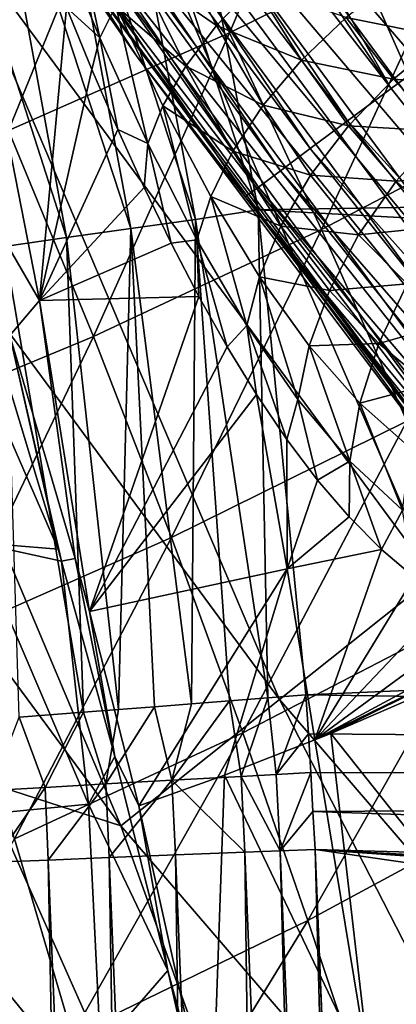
# Model space of a CAD drawing. Header units: metres. Extents: x -104 to 104, y -68 to 90.
# Tile 475 of 656: x -19.818 to -18.989, y 28.293 to 30.459. Entities that reach past the tile are written whole.
import ezdxf

# ---------------------------------------------------------------- set-up
doc = ezdxf.new("R2010")
doc.units = ezdxf.units.M
doc.layers.add('solid_FIT-BATH-153_SW0002', color=7, linetype='CONTINUOUS')

msp = doc.modelspace()

# ---------------------------------------------------------------- linework, layer by layer
at = {"layer": 'solid_FIT-BATH-153_SW0002'}
for points in [[(-19.918344, 31.90177, 8.405631), (-18.89226, 30.386625, 8.405632), (-19.794971, 31.978165, 8.345485)], [(-18.89226, 30.386625, 8.405632), (-18.77523, 30.472424, 8.345486), (-19.794971, 31.978165, 8.345485)], [(-19.559021, 30.377449, 9.296535), (-20.574167, 31.928558, 9.296534), (-19.827871, 30.763479, 12.550632)], [(-20.370541, 31.618406, 9.141334), (-20.574167, 31.928558, 9.296534), (-19.559021, 30.377449, 9.296535)], [(-20.03204, 31.831034, 8.487758), (-19.000095, 30.307243, 8.487759), (-19.918344, 31.90177, 8.405631)], [(-19.000095, 30.307243, 8.487759), (-18.89226, 30.386625, 8.405632), (-19.918344, 31.90177, 8.405631)], [(-20.133301, 31.767786, 8.58984), (-19.000095, 30.307243, 8.487759), (-20.03204, 31.831034, 8.487758)], [(-20.21966, 31.713634, 8.709358), (-19.096128, 30.236309, 8.589841), (-20.133301, 31.767786, 8.58984)], [(-20.133301, 31.767786, 8.58984), (-19.096128, 30.236309, 8.589841), (-19.000095, 30.307243, 8.487759)], [(-20.289019, 31.669966, 8.843363), (-19.17802, 30.175613, 8.709358), (-20.21966, 31.713634, 8.709358)], [(-20.21966, 31.713634, 8.709358), (-19.17802, 30.175613, 8.709358), (-19.096128, 30.236309, 8.589841)], [(-20.339716, 31.637938, 8.988549), (-19.243786, 30.126699, 8.843364), (-20.289019, 31.669966, 8.843363)], [(-20.289019, 31.669966, 8.843363), (-19.243786, 30.126699, 8.843364), (-19.17802, 30.175613, 8.709358)], [(-20.370541, 31.618406, 9.141334), (-19.291851, 30.090843, 8.988549), (-20.339716, 31.637938, 8.988549)], [(-20.370541, 31.618406, 9.141334), (-19.559021, 30.377449, 9.296535), (-19.321074, 30.068989, 9.141335)], [(-20.370541, 31.618406, 9.141334), (-19.321074, 30.068989, 9.141335), (-19.291851, 30.090843, 8.988549)], [(-20.339716, 31.637938, 8.988549), (-19.291851, 30.090843, 8.988549), (-19.243786, 30.126699, 8.843364)], [(-18.803436, 31.556328, 13.730782), (-17.798231, 30.189171, 13.722974), (-19.267572, 31.160988, 13.500312)], [(-19.015694, 31.340967, 17.022587), (-17.995466, 29.957674, 17.014284), (-18.741367, 31.526608, 17.317909)], [(-19.315971, 31.137434, 16.765635), (-18.279404, 29.732422, 16.757294), (-19.015694, 31.340967, 17.022587)], [(-18.279404, 29.732422, 16.757294), (-17.995466, 29.957674, 17.014284), (-19.015694, 31.340967, 17.022587)], [(-19.370306, 31.066263, 13.442765), (-19.267572, 31.160988, 13.500312), (-18.235455, 29.761147, 13.490964)], [(-17.798231, 30.189171, 13.722974), (-18.235455, 29.761147, 13.490964), (-19.267572, 31.160988, 13.500312)], [(-19.638731, 30.918362, 16.549681), (-18.584595, 29.489998, 16.541248), (-19.315971, 31.137434, 16.765635)], [(-18.584595, 29.489998, 16.541248), (-18.279404, 29.732422, 16.757294), (-19.315971, 31.137434, 16.765635)], [(-19.628767, 31.072577, 1.287126), (-19.494747, 31.102777, 1.296502), (-19.293043, 30.040548, 1.296502)], [(-19.355539, 30.430227, -12.208267), (-19.574699, 30.872225, -12.237962), (-19.065872, 31.108664, -12.978014)], [(-9.519899, 30.201454, 1.296502), (-19.293043, 30.040548, 1.296502), (-19.494747, 31.102777, 1.296502)], [(-10.679956, 31.059551, 1.296502), (-9.519899, 30.201454, 1.296502), (-19.494747, 31.102777, 1.296502)], [(-18.832561, 30.688869, -12.955049), (-19.355539, 30.430227, -12.208267), (-19.065872, 31.108664, -12.978014)], [(-19.628767, 31.072577, 1.287126), (-19.430407, 30.019777, 1.286782), (-19.766575, 31.040852, 1.257059)], [(-19.628767, 31.072577, 1.287126), (-19.293043, 30.040548, 1.296502), (-19.430407, 30.019777, 1.286782)], [(-19.480169, 30.991669, 13.362107), (-19.370306, 31.066263, 13.442765), (-18.335825, 29.66519, 13.433459)], [(-18.335825, 29.66519, 13.433459), (-19.370306, 31.066263, 13.442765), (-18.235455, 29.761147, 13.490964)], [(-19.766575, 31.040852, 1.257059), (-19.572847, 29.999702, 1.255628), (-19.904064, 31.00909, 1.204397)], [(-19.766575, 31.040852, 1.257059), (-19.430407, 30.019777, 1.286782), (-19.572847, 29.999702, 1.255628)], [(-19.904064, 31.00909, 1.204397), (-19.714983, 29.979599, 1.200986), (-20.036057, 30.978479, 1.128549)], [(-19.904064, 31.00909, 1.204397), (-19.572847, 29.999702, 1.255628), (-19.714983, 29.979599, 1.200986)], [(-19.58086, 30.923668, 13.258877), (-19.480169, 30.991669, 13.362107), (-18.439926, 29.582689, 13.352803)], [(-18.439926, 29.582689, 13.352803), (-19.480169, 30.991669, 13.362107), (-18.335825, 29.66519, 13.433459)], [(-20.036057, 30.978479, 1.128549), (-19.714983, 29.979599, 1.200986), (-19.851217, 29.960249, 1.122207)], [(-19.980505, 30.686106, 16.37735), (-18.907764, 29.232998, 16.368776), (-19.638731, 30.918362, 16.549681)], [(-19.667944, 30.86521, 13.136156), (-19.58086, 30.923668, 13.258877), (-18.535328, 29.507437, 13.249574)], [(-18.907764, 29.232998, 16.368776), (-18.584595, 29.489998, 16.541248), (-19.638731, 30.918362, 16.549681)], [(-18.535328, 29.507437, 13.249574), (-19.58086, 30.923668, 13.258877), (-18.439926, 29.582689, 13.352803)], [(-19.842024, 30.215445, -11.437953), (-20.046759, 30.677683, -11.47532), (-19.574699, 30.872225, -12.237962)], [(-19.355539, 30.430227, -12.208267), (-19.842024, 30.215445, -11.437953), (-19.574699, 30.872225, -12.237962)], [(-19.737513, 30.818863, 12.99806), (-19.667944, 30.86521, 13.136156), (-18.617834, 29.442698, 13.126854)], [(-18.617834, 29.442698, 13.126854), (-19.667944, 30.86521, 13.136156), (-18.535328, 29.507437, 13.249574)], [(-19.7875, 30.785917, 12.850327), (-19.737513, 30.818863, 12.99806), (-18.683746, 29.391325, 12.988759)], [(-18.683746, 29.391325, 12.988759), (-19.737513, 30.818863, 12.99806), (-18.617834, 29.442698, 13.126854)], [(-19.816826, 30.766994, 12.698982), (-19.7875, 30.785917, 12.850327), (-18.731108, 29.35475, 12.841025)], [(-18.731108, 29.35475, 12.841025), (-19.7875, 30.785917, 12.850327), (-18.683746, 29.391325, 12.988759)], [(-19.827871, 30.763479, 12.550632), (-19.816826, 30.766994, 12.698982), (-18.758896, 29.333675, 12.689677)], [(-18.765715, 29.324339, 12.541281), (-19.827871, 30.763479, 12.550632), (-18.758896, 29.333675, 12.689677)], [(-19.559021, 30.377449, 9.296535), (-19.827871, 30.763479, 12.550632), (-18.765715, 29.324339, 12.541281)], [(-18.758896, 29.333675, 12.689677), (-19.816826, 30.766994, 12.698982), (-18.731108, 29.35475, 12.841025)], [(-19.707523, 30.72497, -4.333166), (-19.744862, 30.668228, -4.225441), (-19.641527, 30.419016, -4.358733)], [(-19.606321, 30.489439, -4.461598), (-19.707523, 30.72497, -4.333166), (-19.641527, 30.419016, -4.358733)], [(-19.152994, 29.997499, -12.195013), (-19.355539, 30.430227, -12.208267), (-18.832561, 30.688869, -12.955049)], [(-18.614843, 30.278528, -12.94809), (-19.152994, 29.997499, -12.195013), (-18.832561, 30.688869, -12.955049)], [(-20.337826, 30.443014, 16.251268), (-19.245636, 28.964027, 16.242496), (-19.980505, 30.686106, 16.37735)], [(-19.245636, 28.964027, 16.242496), (-18.907764, 29.232998, 16.368776), (-19.980505, 30.686106, 16.37735)], [(-19.641527, 30.419016, -4.358733), (-19.744862, 30.668228, -4.225441), (-19.714849, 30.486002, -4.180845)], [(-19.384287, 30.446018, -4.79419), (-19.485834, 30.640821, -4.650034), (-19.554411, 30.563974, -4.559779)], [(-19.300165, 30.534365, -4.866087), (-19.485834, 30.640821, -4.650034), (-19.384287, 30.446018, -4.79419)], [(-19.452074, 30.35689, -4.710988), (-19.554411, 30.563974, -4.559779), (-19.606321, 30.489439, -4.461598)], [(-19.384287, 30.446018, -4.79419), (-19.554411, 30.563974, -4.559779), (-19.452074, 30.35689, -4.710988)], [(-19.982515, 30.200134, -2.751816), (-19.773792, 29.8416, -3.327729), (-19.914236, 30.553787, -3.443782)], [(-19.914236, 30.553787, -3.443782), (-19.773792, 29.8416, -3.327729), (-19.714849, 30.486002, -4.180845)], [(-18.883097, 30.420816, -5.262482), (-18.988152, 30.549908, -5.106777), (-19.098827, 30.463785, -5.072805)], [(-19.197615, 30.369717, -5.023552), (-19.300165, 30.534365, -4.866087), (-19.384287, 30.446018, -4.79419)], [(-19.098827, 30.463785, -5.072805), (-19.300165, 30.534365, -4.866087), (-19.197615, 30.369717, -5.023552)], [(-19.773792, 29.8416, -3.327729), (-19.658848, 30.349651, -4.257584), (-19.714849, 30.486002, -4.180845)], [(-19.641527, 30.419016, -4.358733), (-19.714849, 30.486002, -4.180845), (-19.658848, 30.349651, -4.257584)], [(-19.606321, 30.489439, -4.461598), (-19.641527, 30.419016, -4.358733), (-19.535698, 30.186373, -4.522995)], [(-19.502525, 30.269588, -4.619524), (-19.606321, 30.489439, -4.461598), (-19.535698, 30.186373, -4.522995)], [(-19.452074, 30.35689, -4.710988), (-19.606321, 30.489439, -4.461598), (-19.502525, 30.269588, -4.619524)], [(-18.99477, 30.328211, -5.23803), (-19.098827, 30.463785, -5.072805), (-19.197615, 30.369717, -5.023552)], [(-18.883097, 30.420816, -5.262482), (-19.098827, 30.463785, -5.072805), (-18.99477, 30.328211, -5.23803)], [(-20.707226, 30.191441, 16.174067), (-19.594933, 28.685686, 16.165039), (-20.337826, 30.443014, 16.251268)], [(-19.594933, 28.685686, 16.165039), (-19.245636, 28.964027, 16.242496), (-20.337826, 30.443014, 16.251268)], [(-19.654907, 29.762177, -11.417194), (-19.842024, 30.215445, -11.437953), (-19.355539, 30.430227, -12.208267)], [(-19.152994, 29.997499, -12.195013), (-19.654907, 29.762177, -11.417194), (-19.355539, 30.430227, -12.208267)], [(-19.281454, 30.270617, -4.960535), (-19.384287, 30.446018, -4.79419), (-19.452074, 30.35689, -4.710988)], [(-19.197615, 30.369717, -5.023552), (-19.384287, 30.446018, -4.79419), (-19.281454, 30.270617, -4.960535)], [(-19.641527, 30.419016, -4.358733), (-19.658848, 30.349651, -4.257584), (-19.601782, 30.217293, -4.343983)], [(-19.535698, 30.186373, -4.522995), (-19.641527, 30.419016, -4.358733), (-19.601782, 30.217293, -4.343983)], [(-18.776907, 30.312033, -5.431251), (-18.883097, 30.420816, -5.262482), (-18.99477, 30.328211, -5.23803)], [(-19.000095, 30.307243, 8.487759), (-17.852499, 28.868542, 8.48776), (-18.89226, 30.386625, 8.405632)], [(-18.427183, 28.909319, 9.296535), (-19.559021, 30.377449, 9.296535), (-18.765715, 29.324339, 12.541281)], [(-19.321074, 30.068989, 9.141335), (-19.559021, 30.377449, 9.296535), (-18.427183, 28.909319, 9.296535)], [(-19.093914, 30.225725, -5.198787), (-19.197615, 30.369717, -5.023552), (-19.281454, 30.270617, -4.960535)], [(-18.99477, 30.328211, -5.23803), (-19.197615, 30.369717, -5.023552), (-19.093914, 30.225725, -5.198787)], [(-19.773792, 29.8416, -3.327729), (-19.601782, 30.217293, -4.343983), (-19.658848, 30.349651, -4.257584)], [(-19.348204, 30.169689, -4.886093), (-19.452074, 30.35689, -4.710988), (-19.502525, 30.269588, -4.619524)], [(-19.281454, 30.270617, -4.960535), (-19.452074, 30.35689, -4.710988), (-19.348204, 30.169689, -4.886093)], [(-18.889585, 30.213774, -5.417232), (-18.99477, 30.328211, -5.23803), (-19.093914, 30.225725, -5.198787)], [(-18.776907, 30.312033, -5.431251), (-18.99477, 30.328211, -5.23803), (-18.889585, 30.213774, -5.417232)], [(-19.096128, 30.236309, 8.589841), (-17.852499, 28.868542, 8.48776), (-19.000095, 30.307243, 8.487759)], [(-18.965496, 29.576, -12.198873), (-19.152994, 29.997499, -12.195013), (-18.614843, 30.278528, -12.94809)], [(-19.502525, 30.269588, -4.619524), (-19.535698, 30.186373, -4.522995), (-19.427723, 29.974438, -4.714725)], [(-19.396902, 30.070049, -4.803126), (-19.502525, 30.269588, -4.619524), (-19.427723, 29.974438, -4.714725)], [(-19.348204, 30.169689, -4.886093), (-19.502525, 30.269588, -4.619524), (-19.396902, 30.070049, -4.803126)], [(-19.177332, 30.11665, -5.146015), (-19.281454, 30.270617, -4.960535), (-19.348204, 30.169689, -4.886093)], [(-19.093914, 30.225725, -5.198787), (-19.281454, 30.270617, -4.960535), (-19.177332, 30.11665, -5.146015)], [(-19.17802, 30.175613, 8.709358), (-17.94272, 28.790352, 8.589841), (-19.096128, 30.236309, 8.589841)], [(-19.096128, 30.236309, 8.589841), (-17.94272, 28.790352, 8.589841), (-17.852499, 28.868542, 8.48776)], [(-19.654907, 29.762177, -11.417194), (-20.125319, 29.566893, -10.607162), (-19.842024, 30.215445, -11.437953)], [(-19.773792, 29.8416, -3.327729), (-19.543713, 30.090124, -4.439899), (-19.601782, 30.217293, -4.343983)], [(-19.535698, 30.186373, -4.522995), (-19.601782, 30.217293, -4.343983), (-19.543713, 30.090124, -4.439899)], [(-18.989004, 30.103683, -5.389125), (-19.093914, 30.225725, -5.198787), (-19.177332, 30.11665, -5.146015)], [(-18.889585, 30.213774, -5.417232), (-19.093914, 30.225725, -5.198787), (-18.989004, 30.103683, -5.389125)], [(-18.783255, 30.121378, -5.607735), (-18.889585, 30.213774, -5.417232), (-18.989004, 30.103683, -5.389125)], [(-20.707226, 30.191441, 16.174067), (-20.340939, 28.927181, 16.142269), (-19.594933, 28.685686, 16.165039)], [(-19.982515, 30.200134, -2.751816), (-19.839079, 29.764666, -2.977682), (-19.773792, 29.8416, -3.327729)], [(-9.519899, 30.201454, 1.296502), (-8.29048, 29.444506, 1.296502), (-19.293043, 30.040548, 1.296502)], [(-19.535698, 30.186373, -4.522995), (-19.543713, 30.090124, -4.439899), (-19.484215, 29.967407, -4.54516)], [(-19.427723, 29.974438, -4.714725), (-19.535698, 30.186373, -4.522995), (-19.484215, 29.967407, -4.54516)], [(-19.242832, 30.004671, -5.081817), (-19.348204, 30.169689, -4.886093), (-19.396902, 30.070049, -4.803126)], [(-19.177332, 30.11665, -5.146015), (-19.348204, 30.169689, -4.886093), (-19.242832, 30.004671, -5.081817)], [(-19.243786, 30.126699, 8.843364), (-18.019653, 28.723478, 8.709359), (-19.17802, 30.175613, 8.709358)], [(-19.17802, 30.175613, 8.709358), (-18.019653, 28.723478, 8.709359), (-17.94272, 28.790352, 8.589841)], [(-19.291851, 30.090843, 8.988549), (-18.081427, 28.669613, 8.843364), (-19.243786, 30.126699, 8.843364)], [(-19.243786, 30.126699, 8.843364), (-18.081427, 28.669613, 8.843364), (-18.019653, 28.723478, 8.709359)], [(-19.071829, 29.985443, -5.347869), (-19.177332, 30.11665, -5.146015), (-19.242832, 30.004671, -5.081817)], [(-18.989004, 30.103683, -5.389125), (-19.177332, 30.11665, -5.146015), (-19.071829, 29.985443, -5.347869)], [(-18.882933, 30.004622, -5.59163), (-18.989004, 30.103683, -5.389125), (-19.071829, 29.985443, -5.347869)], [(-18.783255, 30.121378, -5.607735), (-18.989004, 30.103683, -5.389125), (-18.882933, 30.004622, -5.59163)], [(-19.773792, 29.8416, -3.327729), (-19.484215, 29.967407, -4.54516), (-19.543713, 30.090124, -4.439899)], [(-19.321074, 30.068989, 9.141335), (-18.126572, 28.630144, 8.98855), (-19.291851, 30.090843, 8.988549)], [(-19.291851, 30.090843, 8.988549), (-18.126572, 28.630144, 8.98855), (-18.081427, 28.669613, 8.843364)], [(-19.396902, 30.070049, -4.803126), (-19.427723, 29.974438, -4.714725), (-19.317663, 29.786133, -4.930179)], [(-19.289509, 29.893427, -5.008894), (-19.396902, 30.070049, -4.803126), (-19.317663, 29.786133, -4.930179)], [(-19.242832, 30.004671, -5.081817), (-19.396902, 30.070049, -4.803126), (-19.289509, 29.893427, -5.008894)], [(-19.321074, 30.068989, 9.141335), (-18.427183, 28.909319, 9.296535), (-18.154016, 28.606094, 9.141335)], [(-19.321074, 30.068989, 9.141335), (-18.154016, 28.606094, 9.141335), (-18.126572, 28.630144, 8.98855)], [(-19.430407, 30.019777, 1.286782), (-19.293043, 30.040548, 1.296502), (-19.271549, 28.967461, 1.292909)], [(-8.29048, 29.444506, 1.296502), (-19.187944, 28.974009, 1.296502), (-19.293043, 30.040548, 1.296502)], [(-19.271549, 28.967461, 1.292909), (-19.293043, 30.040548, 1.296502), (-19.187944, 28.974009, 1.296502)], [(-19.572847, 29.999702, 1.255628), (-19.430407, 30.019777, 1.286782), (-19.439241, 28.954334, 1.264094)], [(-19.430407, 30.019777, 1.286782), (-19.355692, 28.960873, 1.282098), (-19.439241, 28.954334, 1.264094)], [(-19.430407, 30.019777, 1.286782), (-19.271549, 28.967461, 1.292909), (-19.355692, 28.960873, 1.282098)], [(-19.714983, 29.979599, 1.200986), (-19.572847, 29.999702, 1.255628), (-19.600435, 28.941713, 1.206974)], [(-19.483625, 29.319935, -11.413774), (-19.654907, 29.762177, -11.417194), (-19.152994, 29.997499, -12.195013)], [(-19.572847, 29.999702, 1.255628), (-19.521004, 28.947933, 1.239043), (-19.600435, 28.941713, 1.206974)], [(-19.572847, 29.999702, 1.255628), (-19.439241, 28.954334, 1.264094), (-19.521004, 28.947933, 1.239043)], [(-18.965496, 29.576, -12.198873), (-19.483625, 29.319935, -11.413774), (-19.152994, 29.997499, -12.195013)], [(-19.135832, 29.863247, -5.29525), (-19.242832, 30.004671, -5.081817), (-19.289509, 29.893427, -5.008894)], [(-19.071829, 29.985443, -5.347869), (-19.242832, 30.004671, -5.081817), (-19.135832, 29.863247, -5.29525)], [(-18.882933, 30.004622, -5.59163), (-19.071829, 29.985443, -5.347869), (-18.965059, 29.878197, -5.562851)], [(-19.851217, 29.960249, 1.122207), (-19.714983, 29.979599, 1.200986), (-19.677214, 28.935703, 1.167887)], [(-19.714983, 29.979599, 1.200986), (-19.600435, 28.941713, 1.206974), (-19.677214, 28.935703, 1.167887)], [(-19.427723, 29.974438, -4.714725), (-19.484215, 29.967407, -4.54516), (-19.423246, 29.850142, -4.659724)], [(-19.427723, 29.974438, -4.714725), (-19.423246, 29.850142, -4.659724), (-19.360903, 29.739594, -4.783214)], [(-19.317663, 29.786133, -4.930179), (-19.427723, 29.974438, -4.714725), (-19.360903, 29.739594, -4.783214)], [(-18.965059, 29.878197, -5.562851), (-19.071829, 29.985443, -5.347869), (-19.135832, 29.863247, -5.29525)], [(-19.851217, 29.960249, 1.122207), (-19.677214, 28.935703, 1.167887), (-19.818714, 28.924625, 1.07104)], [(-19.773792, 29.8416, -3.327729), (-19.423246, 29.850142, -4.659724), (-19.484215, 29.967407, -4.54516)], [(-19.996338, 29.898146, -2.09444), (-19.733149, 29.294451, -3.00334), (-19.860981, 29.717316, -2.79367)], [(-19.913439, 29.308882, -1.850969), (-19.733149, 29.294451, -3.00334), (-19.996338, 29.898146, -2.09444)], [(-19.289509, 29.893427, -5.008894), (-19.317663, 29.786133, -4.930179), (-19.205338, 29.623251, -5.165924)], [(-19.180178, 29.741278, -5.233699), (-19.289509, 29.893427, -5.008894), (-19.205338, 29.623251, -5.165924)], [(-19.135832, 29.863247, -5.29525), (-19.289509, 29.893427, -5.008894), (-19.180178, 29.741278, -5.233699)], [(-18.965059, 29.878197, -5.562851), (-19.135832, 29.863247, -5.29525), (-19.027361, 29.746822, -5.522815)], [(-18.857403, 29.795462, -5.788214), (-18.965059, 29.878197, -5.562851), (-19.027361, 29.746822, -5.522815)], [(-19.773792, 29.8416, -3.327729), (-19.663984, 29.157024, -3.232052), (-19.423246, 29.850142, -4.659724)], [(-19.663984, 29.157024, -3.232052), (-19.360903, 29.739594, -4.783214), (-19.423246, 29.850142, -4.659724)], [(-19.027361, 29.746822, -5.522815), (-19.135832, 29.863247, -5.29525), (-19.180178, 29.741278, -5.233699)], [(-19.839079, 29.764666, -2.977682), (-19.695671, 29.274059, -3.187283), (-19.773792, 29.8416, -3.327729)], [(-19.695671, 29.274059, -3.187283), (-19.663984, 29.157024, -3.232052), (-19.773792, 29.8416, -3.327729)], [(-19.317663, 29.786133, -4.930179), (-19.360903, 29.739594, -4.783214), (-19.296383, 29.634426, -4.916198)], [(-19.317663, 29.786133, -4.930179), (-19.296383, 29.634426, -4.916198), (-19.2297, 29.535725, -5.058354)], [(-19.205338, 29.623251, -5.165924), (-19.317663, 29.786133, -4.930179), (-19.2297, 29.535725, -5.058354)], [(-18.857403, 29.795462, -5.788214), (-19.027361, 29.746822, -5.522815), (-18.917797, 29.656031, -5.761596)], [(-19.969887, 29.105736, -10.595389), (-20.125319, 29.566893, -10.607162), (-19.654907, 29.762177, -11.417194)], [(-19.483625, 29.319935, -11.413774), (-19.969887, 29.105736, -10.595389), (-19.654907, 29.762177, -11.417194)], [(-19.860981, 29.717316, -2.79367), (-19.733149, 29.294451, -3.00334), (-19.839079, 29.764666, -2.977682)], [(-19.725504, 29.267935, -3.015683), (-19.695671, 29.274059, -3.187283), (-19.839079, 29.764666, -2.977682)], [(-19.733149, 29.294451, -3.00334), (-19.725504, 29.267935, -3.015683), (-19.839079, 29.764666, -2.977682)], [(-19.663984, 29.157024, -3.232052), (-19.296383, 29.634426, -4.916198), (-19.360903, 29.739594, -4.783214)], [(-19.180178, 29.741278, -5.233699), (-19.205338, 29.623251, -5.165924), (-19.090937, 29.487675, -5.417726)], [(-19.027361, 29.746822, -5.522815), (-19.180178, 29.741278, -5.233699), (-19.069099, 29.615242, -5.473624)], [(-19.069099, 29.615242, -5.473624), (-19.180178, 29.741278, -5.233699), (-19.090937, 29.487675, -5.417726)], [(-18.917797, 29.656031, -5.761596), (-19.027361, 29.746822, -5.522815), (-19.069099, 29.615242, -5.473624)], [(-18.917797, 29.656031, -5.761596), (-19.069099, 29.615242, -5.473624), (-18.956627, 29.516027, -5.725573)], [(-19.663984, 29.157024, -3.232052), (-19.229023, 29.250887, -4.868288), (-19.296383, 29.634426, -4.916198)], [(-19.2297, 29.535725, -5.058354), (-19.296383, 29.634426, -4.916198), (-19.229023, 29.250887, -4.868288)], [(-19.205338, 29.623251, -5.165924), (-19.2297, 29.535725, -5.058354), (-19.161858, 29.44626, -5.207434)], [(-19.090937, 29.487675, -5.417726), (-19.205338, 29.623251, -5.165924), (-19.161858, 29.44626, -5.207434)], [(-19.069099, 29.615242, -5.473624), (-19.090937, 29.487675, -5.417726), (-18.974781, 29.380167, -5.682295)], [(-18.956627, 29.516027, -5.725573), (-19.069099, 29.615242, -5.473624), (-18.974781, 29.380167, -5.682295)], [(-19.326746, 28.890533, -11.427956), (-19.483625, 29.319935, -11.413774), (-18.965496, 29.576, -12.198873)], [(-18.791847, 29.167404, -12.220038), (-19.326746, 28.890533, -11.427956), (-18.965496, 29.576, -12.198873)], [(-19.161858, 29.44626, -5.207434), (-19.2297, 29.535725, -5.058354), (-19.229023, 29.250887, -4.868288)], [(-19.090937, 29.487675, -5.417726), (-19.161858, 29.44626, -5.207434), (-19.092396, 29.365402, -5.363465)], [(-19.090937, 29.487675, -5.417726), (-19.092396, 29.365402, -5.363465), (-19.021345, 29.293581, -5.525781)], [(-18.974781, 29.380167, -5.682295), (-19.090937, 29.487675, -5.417726), (-19.021345, 29.293581, -5.525781)], [(-19.092396, 29.365402, -5.363465), (-19.161858, 29.44626, -5.207434), (-19.229023, 29.250887, -4.868288)], [(-8.29048, 29.444506, 1.296502), (-7.002448, 28.795155, 1.296502), (-19.187944, 28.974009, 1.296502)], [(-18.974781, 29.380167, -5.682295), (-19.021345, 29.293581, -5.525781), (-18.949495, 29.232458, -5.692392)], [(-19.021345, 29.293581, -5.525781), (-19.092396, 29.365402, -5.363465), (-19.229023, 29.250887, -4.868288)], [(-19.829332, 28.65728, -10.601283), (-19.969887, 29.105736, -10.595389), (-19.483625, 29.319935, -11.413774)], [(-19.913439, 29.308882, -1.850969), (-19.725504, 29.267935, -3.015683), (-19.733149, 29.294451, -3.00334)], [(-19.666021, 28.733843, -2.77883), (-19.725504, 29.267935, -3.015683), (-19.913439, 29.308882, -1.850969)], [(-19.666021, 28.733843, -2.77883), (-19.913439, 29.308882, -1.850969), (-19.870155, 28.714062, -1.616512)], [(-19.326746, 28.890533, -11.427956), (-19.829332, 28.65728, -10.601283), (-19.483625, 29.319935, -11.413774)], [(-19.021345, 29.293581, -5.525781), (-19.229023, 29.250887, -4.868288), (-19.168207, 28.874668, -4.829219)], [(-18.949495, 29.232458, -5.692392), (-19.021345, 29.293581, -5.525781), (-19.168207, 28.874668, -4.829219)], [(-19.725504, 29.267935, -3.015683), (-19.608387, 28.838457, -3.200426), (-19.695671, 29.274059, -3.187283)], [(-19.666021, 28.733843, -2.77883), (-19.608387, 28.838457, -3.200426), (-19.725504, 29.267935, -3.015683)], [(-19.608387, 28.838457, -3.200426), (-19.663984, 29.157024, -3.232052), (-19.695671, 29.274059, -3.187283)], [(-19.663984, 29.157024, -3.232052), (-19.555275, 28.729694, -3.383941), (-19.229023, 29.250887, -4.868288)], [(-19.555275, 28.729694, -3.383941), (-19.366732, 28.797178, -4.124034), (-19.229023, 29.250887, -4.868288)], [(-19.366732, 28.797178, -4.124034), (-19.168207, 28.874668, -4.829219), (-19.229023, 29.250887, -4.868288)], [(-19.245636, 28.964027, 16.242496), (-18.047096, 27.571516, 16.233587), (-18.907764, 29.232998, 16.368776)], [(-18.876841, 29.182117, -5.86281), (-18.949495, 29.232458, -5.692392), (-19.168207, 28.874668, -4.829219)], [(-18.803026, 29.142027, -6.03718), (-18.876841, 29.182117, -5.86281), (-19.168207, 28.874668, -4.829219)], [(-19.608387, 28.838457, -3.200426), (-19.555275, 28.729694, -3.383941), (-19.663984, 29.157024, -3.232052)], [(-19.183332, 28.477615, -11.460911), (-19.326746, 28.890533, -11.427956), (-18.791847, 29.167404, -12.220038)], [(-18.631271, 28.775333, -12.259651), (-19.183332, 28.477615, -11.460911), (-18.791847, 29.167404, -12.220038)], [(-18.727993, 29.112137, -6.215162), (-18.803026, 29.142027, -6.03718), (-19.168207, 28.874668, -4.829219)], [(-18.699327, 29.10364, -6.283331), (-18.727993, 29.112137, -6.215162), (-19.168207, 28.874668, -4.829219)], [(-19.132576, 28.889265, -4.949035), (-18.699327, 29.10364, -6.283331), (-19.168207, 28.874668, -4.829219)], [(-19.132576, 28.889265, -4.949035), (-18.905809, 28.986925, -5.670021), (-18.699327, 29.10364, -6.283331)], [(-18.660931, 28.29534, -5.986303), (-18.905809, 28.986925, -5.670021), (-19.132576, 28.889265, -4.949035)], [(-19.594933, 28.685686, 16.165039), (-18.37462, 27.268257, 16.15587), (-19.245636, 28.964027, 16.242496)], [(-19.521004, 28.947933, 1.239043), (-19.439241, 28.954334, 1.264094), (-19.482775, 28.786043, 1.248169)], [(-19.355692, 28.960873, 1.282098), (-19.330355, 28.794502, 1.284391), (-19.482775, 28.786043, 1.248169)], [(-19.439241, 28.954334, 1.264094), (-19.355692, 28.960873, 1.282098), (-19.482775, 28.786043, 1.248169)], [(-19.355692, 28.960873, 1.282098), (-19.271549, 28.967461, 1.292909), (-19.330355, 28.794502, 1.284391)], [(-19.271549, 28.967461, 1.292909), (-19.253181, 28.798775, 1.293476), (-19.330355, 28.794502, 1.284391)], [(-19.271549, 28.967461, 1.292909), (-19.187944, 28.974009, 1.296502), (-19.253181, 28.798775, 1.293476)], [(-19.253181, 28.798775, 1.293476), (-19.187944, 28.974009, 1.296502), (-19.182161, 28.888342, 1.296502)], [(-18.37462, 27.268257, 16.15587), (-18.047096, 27.571516, 16.233587), (-19.245636, 28.964027, 16.242496)], [(-7.002448, 28.795155, 1.296502), (-19.182161, 28.888342, 1.296502), (-19.187944, 28.974009, 1.296502)], [(-19.818714, 28.924625, 1.07104), (-19.677214, 28.935703, 1.167887), (-19.761835, 28.77047, 1.106496)], [(-19.677214, 28.935703, 1.167887), (-19.628004, 28.777952, 1.188353), (-19.761835, 28.77047, 1.106496)], [(-19.677214, 28.935703, 1.167887), (-19.600435, 28.941713, 1.206974), (-19.628004, 28.777952, 1.188353)], [(-19.521004, 28.947933, 1.239043), (-19.482775, 28.786043, 1.248169), (-19.628004, 28.777952, 1.188353)], [(-19.600435, 28.941713, 1.206974), (-19.521004, 28.947933, 1.239043), (-19.628004, 28.777952, 1.188353)], [(-19.165297, 27.486382, 16.133041), (-20.340939, 28.927181, 16.142269), (-22.869244, 24.93927, 16.11928)], [(-19.594933, 28.685686, 16.165039), (-20.340939, 28.927181, 16.142269), (-19.165297, 27.486382, 16.133041)], [(-19.818714, 28.924625, 1.07104), (-19.761835, 28.77047, 1.106496), (-19.881117, 28.763773, 1.004684)], [(-19.702555, 28.225185, -10.626047), (-19.829332, 28.65728, -10.601283), (-19.326746, 28.890533, -11.427956)], [(-19.183332, 28.477615, -11.460911), (-19.702555, 28.225185, -10.626047), (-19.326746, 28.890533, -11.427956)], [(-19.044266, 28.122427, -4.834261), (-19.132576, 28.889265, -4.949035), (-19.168207, 28.874668, -4.829219)], [(-19.044266, 28.122427, -4.834261), (-18.660931, 28.29534, -5.986303), (-19.132576, 28.889265, -4.949035)], [(-19.044266, 28.122427, -4.834261), (-19.168207, 28.874668, -4.829219), (-19.366732, 28.797178, -4.124034)], [(-19.253181, 28.798775, 1.293476), (-19.182161, 28.888342, 1.296502), (-19.176544, 28.803009, 1.296502)], [(-7.002448, 28.795155, 1.296502), (-19.176544, 28.803009, 1.296502), (-19.182161, 28.888342, 1.296502)], [(-19.666021, 28.733843, -2.77883), (-19.491728, 28.367329, -3.388134), (-19.608387, 28.838457, -3.200426)], [(-19.608387, 28.838457, -3.200426), (-19.491728, 28.367329, -3.388134), (-19.555275, 28.729694, -3.383941)], [(-19.253181, 28.798775, 1.293476), (-19.176544, 28.803009, 1.296502), (-19.244541, 28.63102, 1.293465)], [(-19.244541, 28.63102, 1.293465), (-19.176544, 28.803009, 1.296502), (-19.172022, 28.717348, 1.296502)], [(-7.002448, 28.795155, 1.296502), (-19.172022, 28.717348, 1.296502), (-19.176544, 28.803009, 1.296502)], [(-19.628004, 28.777952, 1.188353), (-19.482775, 28.786043, 1.248169), (-19.620848, 28.615992, 1.18799)], [(-19.482775, 28.786043, 1.248169), (-19.475063, 28.621803, 1.247998), (-19.620848, 28.615992, 1.18799)], [(-19.395082, 28.006136, -3.61697), (-19.366732, 28.797178, -4.124034), (-19.555275, 28.729694, -3.383941)], [(-19.482775, 28.786043, 1.248169), (-19.330355, 28.794502, 1.284391), (-19.322029, 28.627918, 1.284346)], [(-19.482775, 28.786043, 1.248169), (-19.322029, 28.627918, 1.284346), (-19.475063, 28.621803, 1.247998)], [(-19.395082, 28.006136, -3.61697), (-19.044266, 28.122427, -4.834261), (-19.366732, 28.797178, -4.124034)], [(-19.330355, 28.794502, 1.284391), (-19.253181, 28.798775, 1.293476), (-19.244541, 28.63102, 1.293465)], [(-19.330355, 28.794502, 1.284391), (-19.244541, 28.63102, 1.293465), (-19.322029, 28.627918, 1.284346)], [(-7.002448, 28.795155, 1.296502), (-5.663962, 28.257212, 1.296502), (-19.172022, 28.717348, 1.296502)], [(-19.881117, 28.763773, 1.004684), (-19.761835, 28.77047, 1.106496), (-19.874849, 28.605896, 1.003787)], [(-19.761835, 28.77047, 1.106496), (-19.755159, 28.610647, 1.105893), (-19.874849, 28.605896, 1.003787)], [(-19.761835, 28.77047, 1.106496), (-19.628004, 28.777952, 1.188353), (-19.755159, 28.610647, 1.105893)], [(-19.628004, 28.777952, 1.188353), (-19.620848, 28.615992, 1.18799), (-19.755159, 28.610647, 1.105893)], [(-18.631271, 28.775333, -12.259651), (-19.053074, 28.086805, -11.514096), (-19.183332, 28.477615, -11.460911)], [(-18.631271, 28.775333, -12.259651), (-18.483629, 28.40547, -12.319165), (-19.053074, 28.086805, -11.514096)], [(-19.639553, 28.196493, -2.55073), (-19.666021, 28.733843, -2.77883), (-19.870155, 28.714062, -1.616512)], [(-19.639553, 28.196493, -2.55073), (-19.491728, 28.367329, -3.388134), (-19.666021, 28.733843, -2.77883)], [(-19.491728, 28.367329, -3.388134), (-19.395082, 28.006136, -3.61697), (-19.555275, 28.729694, -3.383941)], [(-19.244541, 28.63102, 1.293465), (-19.172022, 28.717348, 1.296502), (-19.167599, 28.634104, 1.296502)], [(-5.663962, 28.257212, 1.296502), (-19.167599, 28.634104, 1.296502), (-19.172022, 28.717348, 1.296502)], [(-19.639553, 28.196493, -2.55073), (-19.870155, 28.714062, -1.616512), (-19.864071, 28.113836, -1.400463)], [(-19.594933, 28.685686, 16.165039), (-19.165297, 27.486382, 16.133041), (-18.37462, 27.268257, 16.15587)], [(-19.702555, 28.225185, -10.626047), (-20.191311, 28.011648, -9.746943), (-19.829332, 28.65728, -10.601283)], [(-19.322029, 28.627918, 1.284346), (-19.244541, 28.63102, 1.293465), (-19.096228, 23.05064, 1.284598)], [(-19.244541, 28.63102, 1.293465), (-19.167599, 28.634104, 1.296502), (-19.018881, 23.05134, 1.293565)], [(-19.244541, 28.63102, 1.293465), (-19.018881, 23.05134, 1.293565), (-19.096228, 23.05064, 1.284598)], [(-19.167599, 28.634104, 1.296502), (18.94183, 23.051853, 1.296502), (-18.94183, 23.051853, 1.296502)], [(-19.018881, 23.05134, 1.293565), (-19.167599, 28.634104, 1.296502), (-18.94183, 23.051853, 1.296502)], [(-1.443118, 27.347288, 1.296502), (18.94183, 23.051853, 1.296502), (-19.167599, 28.634104, 1.296502)], [(-2.872895, 27.530478, 1.296502), (-1.443118, 27.347288, 1.296502), (-19.167599, 28.634104, 1.296502)], [(-4.283402, 27.834383, 1.296502), (-2.872895, 27.530478, 1.296502), (-19.167599, 28.634104, 1.296502)], [(-5.663962, 28.257212, 1.296502), (-4.283402, 27.834383, 1.296502), (-19.167599, 28.634104, 1.296502)], [(-19.874849, 28.605896, 1.003787), (-19.755159, 28.610647, 1.105893), (-19.64946, 23.038994, 1.001763)], [(-19.755159, 28.610647, 1.105893), (-19.620848, 28.615992, 1.18799), (-19.529219, 23.042805, 1.105093)], [(-19.755159, 28.610647, 1.105893), (-19.529219, 23.042805, 1.105093), (-19.64946, 23.038994, 1.001763)], [(-19.620848, 28.615992, 1.18799), (-19.475063, 28.621803, 1.247998), (-19.394464, 23.046068, 1.187887)], [(-19.620848, 28.615992, 1.18799), (-19.394464, 23.046068, 1.187887), (-19.529219, 23.042805, 1.105093)], [(-19.475063, 28.621803, 1.247998), (-19.322029, 28.627918, 1.284346), (-19.249043, 23.048695, 1.24812)], [(-19.475063, 28.621803, 1.247998), (-19.249043, 23.048695, 1.24812), (-19.394464, 23.046068, 1.187887)], [(-19.322029, 28.627918, 1.284346), (-19.096228, 23.05064, 1.284598), (-19.249043, 23.048695, 1.24812)], [(-19.976936, 28.601851, 0.884308), (-19.874849, 28.605896, 1.003787), (-19.751871, 23.034742, 0.880684)], [(-19.976936, 28.601851, 0.884308), (-19.751871, 23.034742, 0.880684), (-19.834101, 23.030146, 0.74451)], [(-19.874849, 28.605896, 1.003787), (-19.64946, 23.038994, 1.001763), (-19.751871, 23.034742, 0.880684)], [(-20.058281, 28.524677, -0.434288), (-19.992138, 24.596708, 0.132465), (-19.75576, 24.660854, -1.170317)], [(-19.932718, 28.258133, -1.075577), (-20.058281, 28.524677, -0.434288), (-19.75576, 24.660854, -1.170317)], [(-19.183332, 28.477615, -11.460911), (-19.589075, 27.814999, -10.671121), (-19.702555, 28.225185, -10.626047)], [(-19.183332, 28.477615, -11.460911), (-19.053074, 28.086805, -11.514096), (-19.589075, 27.814999, -10.671121)], [(-19.053074, 28.086805, -11.514096), (-18.483629, 28.40547, -12.319165), (-18.691267, 27.873564, -11.938455)], [(-19.639553, 28.196493, -2.55073), (-19.385471, 27.895182, -3.569539), (-19.491728, 28.367329, -3.388134)], [(-19.491728, 28.367329, -3.388134), (-19.385471, 27.895182, -3.569539), (-19.395082, 28.006136, -3.61697)], [(-18.908871, 27.41478, -4.978669), (-18.660931, 28.29534, -5.986303), (-19.044266, 28.122427, -4.834261)]]:
    msp.add_3dface(points, dxfattribs=at)

doc.saveas('drawing.dxf')
